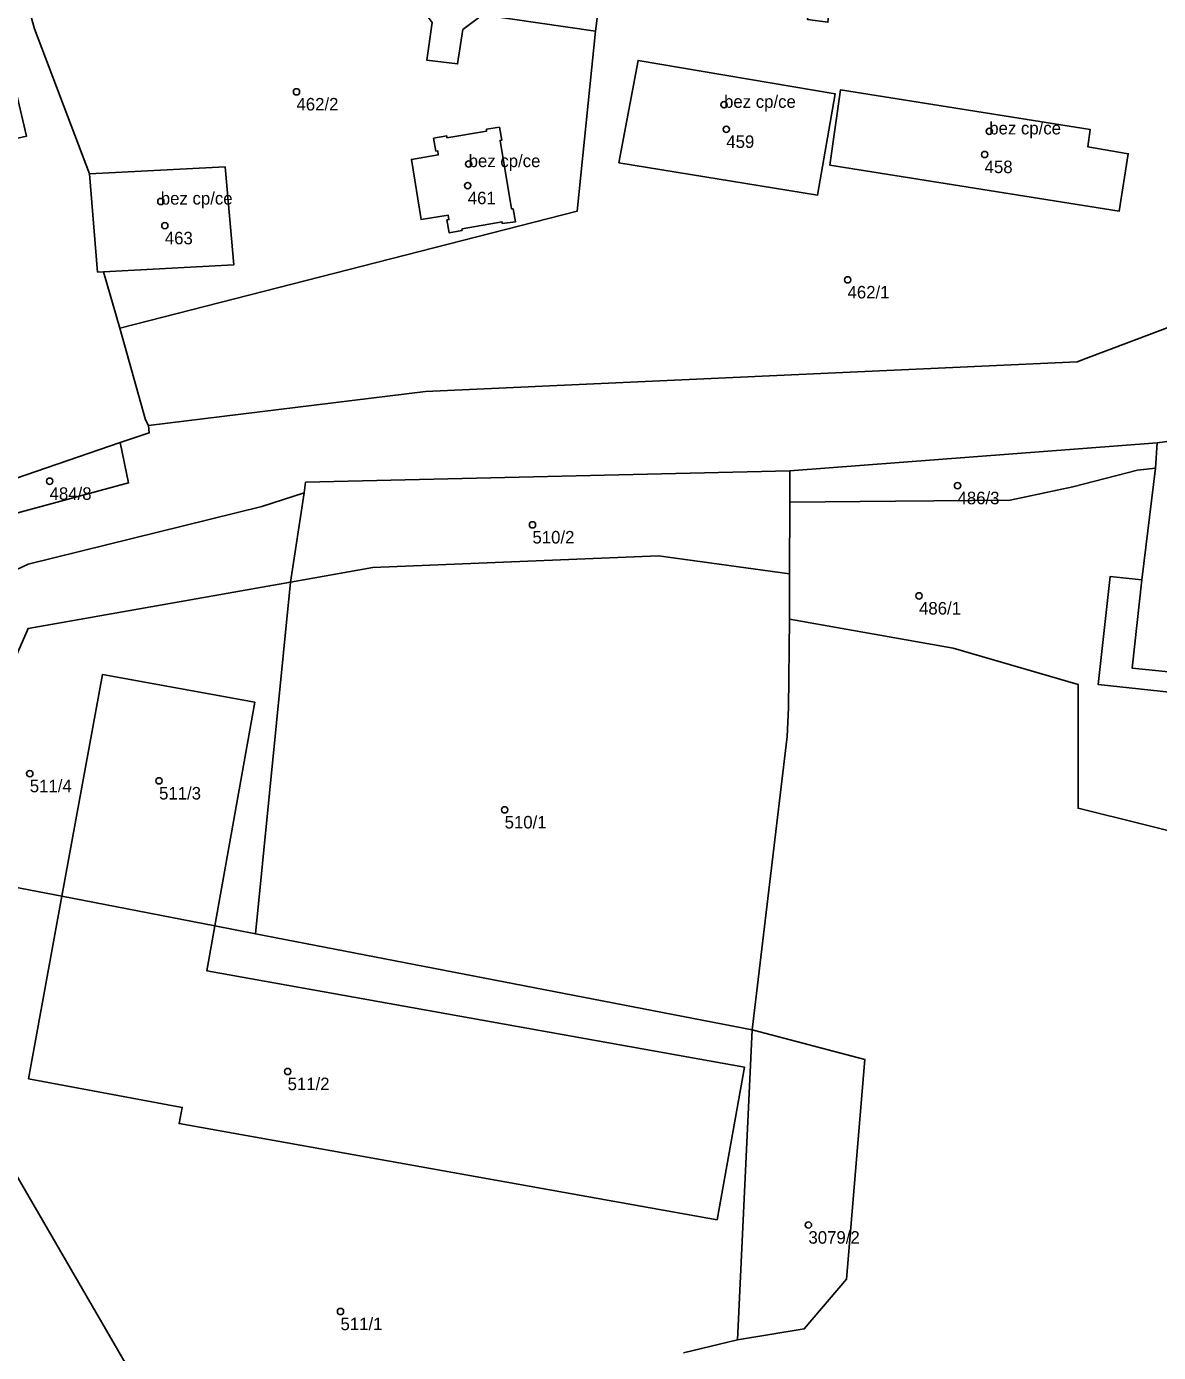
# Model space of a CAD drawing. Extents: x -878211 to -870363, y -1058464 to -1052522.
# Drawn here: x -874146.1 to -874055.8, y -1056425.6 to -1056319.8 of the extents above; entities that cross this region are included whole.
import ezdxf

# ---------------------------------------------------------------- set-up
doc = ezdxf.new("R2010")
doc.units = 0
for name, color, linetype in [('Definiční body', 7, 'Continuous'), ('Polygon budovy', 7, 'Continuous'), ('Polygon parcely', 7, 'Continuous')]:
    doc.layers.add(name, color=color, linetype=linetype)

msp = doc.modelspace()

# ---------------------------------------------------------------- linework, layer by layer
at = {"layer": 'Definiční body'}
for centre in [(-874124.58, -1056324.99994), (-874090.48, -1056326.02994), (-874090.3, -1056327.98994), (-874069.33, -1056328.14994), (-874069.7, -1056329.99994), (-874110.85, -1056330.75994), (-874110.92, -1056332.47994), (-874135.4, -1056333.74994), (-874135.08, -1056335.67994), (-874080.63, -1056339.99994), (-874144.27, -1056356.06994), (-874071.86, -1056356.41994), (-874105.76, -1056359.54994), (-874074.93, -1056365.21994), (-874145.85, -1056379.39994), (-874135.54, -1056379.97994), (-874107.98, -1056382.28994), (-874125.29, -1056403.16994), (-874083.75, -1056415.41994), (-874121.07, -1056422.31994)]:
    msp.add_circle(centre, 0.25, dxfattribs=at)
at = {"layer": 'Polygon budovy'}
for points in [[(-874126.24, -1056316.71), (-874114.71, -1056318.19), (-874109.74, -1056318.87), (-874100.74, -1056320.17), (-874100.28, -1056316.61), (-874100.1, -1056314.42), (-874105.06, -1056313.91), (-874125.99, -1056314.77)], [(-874098.87, -1056330.66), (-874083.03, -1056333.25), (-874081.62, -1056325.16), (-874097.34, -1056322.49)], [(-874081.2, -1056324.85), (-874082.05, -1056330.85), (-874058.98, -1056334.53), (-874058.24, -1056329.94), (-874061.47, -1056329.38), (-874061.27, -1056328.02)], [(-874115.42, -1056330.4), (-874114.64, -1056335.2), (-874112.48, -1056334.85), (-874112.42, -1056335.2), (-874112.58, -1056335.22), (-874112.41, -1056336.24), (-874111.39, -1056336.07), (-874111.36, -1056335.92), (-874108.19, -1056335.38), (-874108.17, -1056335.52), (-874107.11, -1056335.37), (-874107.3, -1056334.34), (-874107.43, -1056334.34), (-874108.34, -1056328.88), (-874108.2, -1056328.85), (-874108.39, -1056327.83), (-874109.42, -1056327.99), (-874109.42, -1056328.13), (-874112.58, -1056328.67), (-874112.6, -1056328.52), (-874113.64, -1056328.7), (-874113.46, -1056329.73), (-874113.31, -1056329.71), (-874113.28, -1056330.04)], [(-874141.1, -1056331.54), (-874140.44, -1056339.39), (-874139.97, -1056339.36), (-874129.57, -1056338.8), (-874130.27, -1056330.99)]]:
    msp.add_lwpolyline(points, close=True, dxfattribs=at)
at = {"layer": 'Polygon parcely'}
for points in [[(-874100.74, -1056320.17), (-874102.19, -1056334.51), (-874138.68, -1056343.87), (-874136.61, -1056351.17), (-874136.39, -1056351.63), (-874114.3, -1056348.91), (-874062.31, -1056346.55), (-874061.62, -1056346.29), (-874051.06, -1056342.3), (-874051.12, -1056320.88), (-874041.05, -1056321.49), (-874040.79, -1056320.53), (-874042.96, -1056315.61), (-874063.63, -1056312.59), (-874076.74, -1056310.47), (-874077.79, -1056318.66), (-874082.04, -1056318.09), (-874082.2, -1056319.45), (-874083.82, -1056319.24), (-874083.65, -1056317.85), (-874089.61, -1056317.03), (-874089.66, -1056318.17), (-874089.96, -1056318.13), (-874100.28, -1056316.61)], [(-874113.77, -1056319.48), (-874114.18, -1056322.48), (-874111.73, -1056322.78), (-874111.32, -1056320.04), (-874109.74, -1056318.87), (-874100.74, -1056320.17), (-874100.28, -1056316.61), (-874100.1, -1056314.42), (-874105.06, -1056313.91), (-874125.99, -1056314.77), (-874126.24, -1056316.71), (-874114.71, -1056318.19)], [(-874159.53, -1056360.16), (-874138.64, -1056352.97), (-874136.32, -1056352.21), (-874136.39, -1056351.63), (-874136.61, -1056351.17), (-874138.68, -1056343.87), (-874139.97, -1056339.36), (-874140.44, -1056339.39), (-874141.1, -1056331.54), (-874145.47, -1056319.98), (-874146.15, -1056317.57), (-874170.1, -1056322.75), (-874169.48, -1056325.09), (-874168.2, -1056324.79), (-874148.09, -1056320.13), (-874146.12, -1056328.55), (-874166.26, -1056333.23), (-874167.27, -1056333.46), (-874165.67, -1056339.57), (-874164.72, -1056339.33), (-874161.68, -1056350.77)], [(-874081.62, -1056325.16), (-874097.34, -1056322.49), (-874098.87, -1056330.66), (-874083.03, -1056333.25)], [(-874081.62, -1056325.16), (-874083.03, -1056333.25), (-874098.87, -1056330.66), (-874097.34, -1056322.49)], [(-874061.47, -1056329.38), (-874061.27, -1056328.02), (-874081.2, -1056324.85), (-874082.05, -1056330.85), (-874058.98, -1056334.53), (-874058.24, -1056329.94)], [(-874061.47, -1056329.38), (-874058.24, -1056329.94), (-874058.98, -1056334.53), (-874082.05, -1056330.85), (-874081.2, -1056324.85), (-874061.27, -1056328.02)], [(-874113.31, -1056329.71), (-874113.28, -1056330.04), (-874115.42, -1056330.4), (-874114.64, -1056335.2), (-874112.48, -1056334.85), (-874112.42, -1056335.2), (-874112.58, -1056335.22), (-874112.41, -1056336.24), (-874111.39, -1056336.07), (-874111.36, -1056335.92), (-874108.19, -1056335.38), (-874108.17, -1056335.52), (-874107.11, -1056335.37), (-874107.3, -1056334.34), (-874107.43, -1056334.34), (-874108.34, -1056328.88), (-874108.2, -1056328.85), (-874108.39, -1056327.83), (-874109.42, -1056327.99), (-874109.42, -1056328.13), (-874112.58, -1056328.67), (-874112.6, -1056328.52), (-874113.64, -1056328.7), (-874113.46, -1056329.73)], [(-874113.31, -1056329.71), (-874113.46, -1056329.73), (-874113.64, -1056328.7), (-874112.6, -1056328.52), (-874112.58, -1056328.67), (-874109.42, -1056328.13), (-874109.42, -1056327.99), (-874108.39, -1056327.83), (-874108.2, -1056328.85), (-874108.34, -1056328.88), (-874107.43, -1056334.34), (-874107.3, -1056334.34), (-874107.11, -1056335.37), (-874108.17, -1056335.52), (-874108.19, -1056335.38), (-874111.36, -1056335.92), (-874111.39, -1056336.07), (-874112.41, -1056336.24), (-874112.58, -1056335.22), (-874112.42, -1056335.2), (-874112.48, -1056334.85), (-874114.64, -1056335.2), (-874115.42, -1056330.4), (-874113.28, -1056330.04)], [(-874140.44, -1056339.39), (-874139.97, -1056339.36), (-874129.57, -1056338.8), (-874130.27, -1056330.99), (-874141.1, -1056331.54)], [(-874025.94, -1056363.91), (-874025.16, -1056353.39), (-874045.59, -1056351.89), (-874047.01, -1056351.79), (-874055.94, -1056353.02), (-874056.06, -1056355.02), (-874057.15, -1056363.95), (-874057.92, -1056371), (-874032.3, -1056373.57), (-874026.9, -1056374.16)], [(-874159.53, -1056360.16), (-874163.32, -1056361.25), (-874158.32, -1056361.7), (-874137.97, -1056356.21), (-874138.64, -1056352.97)], [(-874055.94, -1056353.02), (-874085.23, -1056355.23), (-874085.23, -1056357.74), (-874076.8, -1056357.66), (-874067.66, -1056357.57), (-874062.67, -1056356.52), (-874057.5, -1056355.2), (-874056.06, -1056355.02)], [(-874085.23, -1056355.23), (-874123.85, -1056356.15), (-874123.97, -1056357), (-874125.06, -1056364.12), (-874118.48, -1056362.96), (-874095.71, -1056362.03), (-874085.26, -1056363.47), (-874085.23, -1056357.74)], [(-874026.22, -1056381.77), (-874026.9, -1056374.16), (-874032.3, -1056373.57), (-874030.38, -1056375.02), (-874043.83, -1056374.1), (-874060.65, -1056372.28), (-874059.69, -1056363.68), (-874057.15, -1056363.95), (-874056.06, -1056355.02), (-874057.5, -1056355.2), (-874062.67, -1056356.52), (-874067.66, -1056357.57), (-874076.8, -1056357.66), (-874085.23, -1056357.74), (-874085.26, -1056363.47), (-874085.27, -1056367.09), (-874072.2, -1056369.4), (-874062.24, -1056372.28), (-874062.24, -1056382.16), (-874035.94, -1056388.69), (-874025.92, -1056385.52)], [(-874125.06, -1056364.12), (-874127.85, -1056392.18), (-874088.23, -1056399.85), (-874085.45, -1056376.44), (-874085.34, -1056374.16), (-874085.27, -1056367.09), (-874085.26, -1056363.47), (-874095.71, -1056362.03), (-874118.48, -1056362.96)], [(-874131.1, -1056391.55), (-874127.85, -1056392.18), (-874125.06, -1056364.12), (-874145.98, -1056367.81), (-874154.41, -1056387.04), (-874143.29, -1056389.19), (-874140.06, -1056371.5), (-874127.89, -1056373.71)], [(-874032.3, -1056373.57), (-874057.92, -1056371), (-874057.15, -1056363.95), (-874059.69, -1056363.68), (-874060.65, -1056372.28), (-874043.83, -1056374.1), (-874030.38, -1056375.02)], [(-874143.29, -1056389.19), (-874131.1, -1056391.55), (-874127.89, -1056373.71), (-874140.06, -1056371.5)], [(-874131.1, -1056391.55), (-874143.29, -1056389.19), (-874145.95, -1056403.75), (-874133.69, -1056406.04), (-874133.94, -1056407.33), (-874091.04, -1056415), (-874088.86, -1056402.82), (-874131.74, -1056395.13)], [(-874089.4, -1056424.57), (-874084.09, -1056423.71), (-874080.72, -1056419.74), (-874079.26, -1056402.21), (-874088.23, -1056399.85)]]:
    msp.add_lwpolyline(points, close=True, dxfattribs=at)
for points in [[(-874146.15, -1056317.57), (-874145.47, -1056319.98), (-874141.1, -1056331.54), (-874130.27, -1056330.99), (-874129.57, -1056338.8), (-874139.97, -1056339.36), (-874138.68, -1056343.87), (-874102.19, -1056334.51), (-874100.74, -1056320.17), (-874109.74, -1056318.87), (-874111.32, -1056320.04), (-874111.73, -1056322.78), (-874114.18, -1056322.48), (-874113.77, -1056319.48)], [(-874136.62, -1056429.22), (-874154.14, -1056399.02), (-874157.21, -1056398.32), (-874158.49, -1056395.01), (-874159.82, -1056388.79), (-874160.5, -1056381.43), (-874159.19, -1056376.12), (-874153.25, -1056366.1), (-874145.97, -1056362.7), (-874127.34, -1056358.1), (-874123.97, -1056357), (-874123.85, -1056356.15), (-874085.23, -1056355.23), (-874055.94, -1056353.02), (-874047.01, -1056351.79), (-874047.16, -1056351.36), (-874047.64, -1056350.04), (-874043.84, -1056348.38), (-874042.85, -1056347.92), (-874051.04, -1056348.34), (-874051.06, -1056342.3), (-874061.62, -1056346.29)], [(-874061.62, -1056346.29), (-874062.31, -1056346.55), (-874114.3, -1056348.91), (-874136.39, -1056351.63), (-874136.32, -1056352.21), (-874138.64, -1056352.97), (-874137.97, -1056356.21), (-874158.32, -1056361.7), (-874163.32, -1056361.25), (-874193.12, -1056364.56), (-874196.14, -1056364.9), (-874193.03, -1056372.08), (-874189.31, -1056371.79)], [(-874093.72, -1056425.61), (-874089.4, -1056424.57), (-874088.23, -1056399.85), (-874127.85, -1056392.18), (-874131.1, -1056391.55), (-874131.74, -1056395.13), (-874088.86, -1056402.82), (-874091.04, -1056415), (-874133.94, -1056407.33), (-874133.69, -1056406.04), (-874145.95, -1056403.75), (-874143.29, -1056389.19), (-874154.41, -1056387.04), (-874145.98, -1056367.81), (-874125.06, -1056364.12), (-874123.97, -1056357), (-874127.34, -1056358.1), (-874145.97, -1056362.7), (-874153.25, -1056366.1)], [(-873998.01, -1056389.1), (-874026.22, -1056381.77), (-874025.92, -1056385.52), (-874035.94, -1056388.69), (-874062.24, -1056382.16), (-874062.24, -1056372.28), (-874072.2, -1056369.4), (-874085.27, -1056367.09), (-874085.34, -1056374.16), (-874085.45, -1056376.44), (-874088.23, -1056399.85), (-874079.26, -1056402.21), (-874080.72, -1056419.74), (-874084.09, -1056423.71), (-874089.4, -1056424.57), (-874093.72, -1056425.61)], [(-874154.14, -1056399.02), (-874136.62, -1056429.22)]]:
    msp.add_lwpolyline(points, dxfattribs=at)

# ---------------------------------------------------------------- texts
at = {"layer": 'Definiční body'}
for s, p in [('462/2', (-874124.58, -1056326.489)), ('bez cp/ce', (-874090.48, -1056326.28)), ('bez cp/ce', (-874069.33, -1056328.399)), ('459', (-874090.3, -1056329.479)), ('bez cp/ce', (-874110.85, -1056331.01)), ('458', (-874069.7, -1056331.489)), ('bez cp/ce', (-874135.4, -1056334)), ('461', (-874110.92, -1056333.969)), ('463', (-874135.08, -1056337.169)), ('462/1', (-874080.63, -1056341.489)), ('484/8', (-874144.27, -1056357.559)), ('486/3', (-874071.86, -1056357.909)), ('510/2', (-874105.76, -1056361.039)), ('486/1', (-874074.93, -1056366.709)), ('511/4', (-874145.85, -1056380.889)), ('511/3', (-874135.54, -1056381.469)), ('510/1', (-874107.98, -1056383.779)), ('511/2', (-874125.29, -1056404.659)), ('3079/2', (-874083.75, -1056416.909)), ('511/1', (-874121.07, -1056423.809))]:
    msp.add_text(s, height=0.999996, dxfattribs=at).set_placement(p)

doc.saveas('drawing.dxf')
